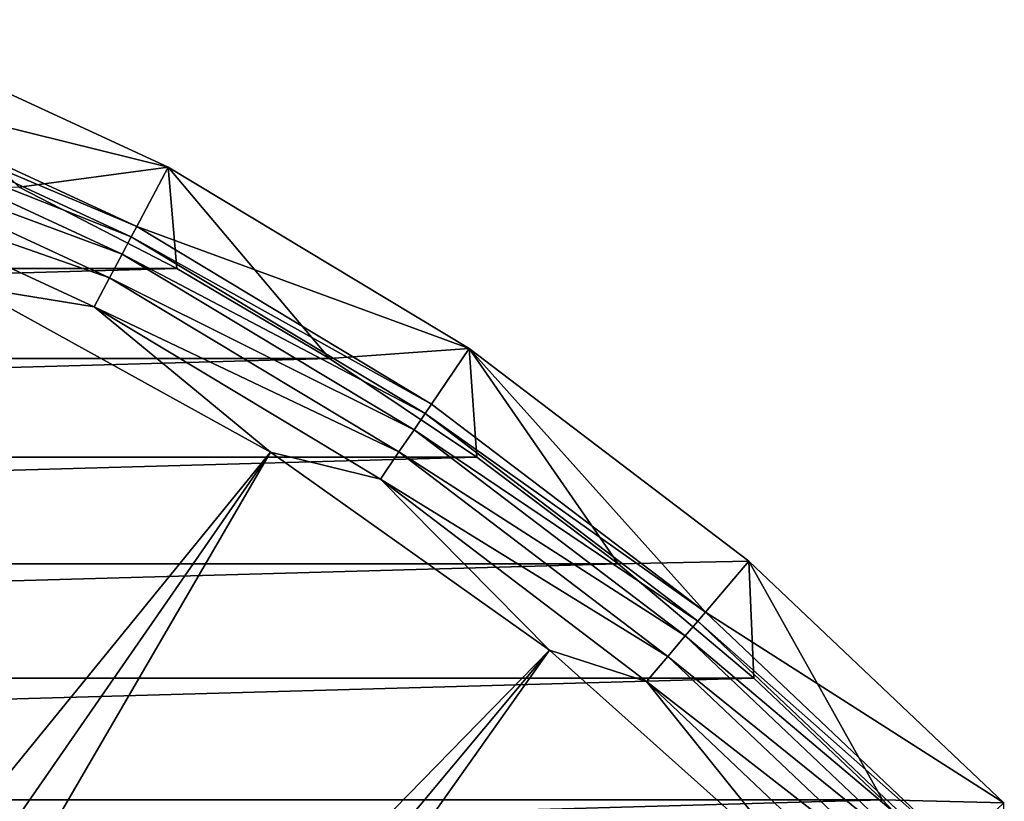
# Model space of a CAD drawing. Header units: metres. Extents: x -109 to 109, y -19 to 107.
# Tile 315 of 315: x 90.24 to 100.1, y 35.59 to 43.42. Entities that reach past the tile are written whole.
import ezdxf

# ---------------------------------------------------------------- set-up
doc = ezdxf.new("R2010")
doc.units = ezdxf.units.M
doc.layers.add('solid_21_412_310_XXX', color=7, linetype='CONTINUOUS')

msp = doc.modelspace()

# ---------------------------------------------------------------- linework, layer by layer
at = {"layer": 'solid_21_412_310_XXX'}
for points in [[(88.280647, 42.793003, 67.392159), (88.529221, 43.417667, 71.205002), (91.723099, 41.940052, 71.205002)], [(91.723099, 41.940052, 71.205002), (88.529221, 43.417667, 71.205002), (90.232361, 41.740742, 71.355003)], [(88.238159, 42.686378, 66.991409), (88.280647, 42.793003, 67.392159), (91.408363, 41.345966, 67.392159)], [(91.408363, 41.345966, 67.392159), (88.280647, 42.793003, 67.392159), (91.723099, 41.940052, 71.205002)], [(88.165504, 42.504025, 66.621765), (88.238159, 42.686378, 66.991409), (91.354599, 41.24456, 66.991409)], [(91.354599, 41.24456, 66.991409), (88.238159, 42.686378, 66.991409), (91.408363, 41.345966, 67.392159)], [(88.065964, 42.2542, 66.301064), (88.165504, 42.504025, 66.621765), (91.26265, 41.071133, 66.621765)], [(91.26265, 41.071133, 66.621765), (88.165504, 42.504025, 66.621765), (91.354599, 41.24456, 66.991409)], [(91.136681, 40.833534, 66.301064), (87.943901, 41.947842, 66.043358), (88.065964, 42.2542, 66.301064)], [(91.136681, 40.833534, 66.301064), (88.065964, 42.2542, 66.301064), (91.26265, 41.071133, 66.621765)], [(89.751732, 40.743313, 65.860069), (87.943901, 41.947842, 66.043358), (90.982216, 40.542168, 66.043358)], [(91.136681, 40.833534, 66.301064), (90.982216, 40.542168, 66.043358), (87.943901, 41.947842, 66.043358)], [(91.723099, 41.940052, 71.205002), (90.232361, 41.740742, 71.355003), (91.809135, 40.926163, 71.355003)], [(91.408363, 41.345966, 67.392159), (91.723099, 41.940052, 71.205002), (94.738823, 40.125546, 71.205002)], [(91.723099, 41.940052, 71.205002), (91.809135, 40.926163, 71.355003), (93.33857, 40.023972, 71.355003)], [(94.738823, 40.125546, 71.205002), (91.723099, 41.940052, 71.205002), (93.33857, 40.023972, 71.355003)], [(91.809135, 40.926163, 71.355003), (90.232361, 41.740742, 71.355003), (61.190849, 40.926155, 71.355003)], [(91.354599, 41.24456, 66.991409), (91.408363, 41.345966, 67.392159), (94.36129, 39.569248, 67.392159)], [(94.36129, 39.569248, 67.392159), (91.408363, 41.345966, 67.392159), (94.738823, 40.125546, 71.205002)], [(91.26265, 41.071133, 66.621765), (91.354599, 41.24456, 66.991409), (94.296875, 39.474247, 66.991409)], [(94.296875, 39.474247, 66.991409), (91.354599, 41.24456, 66.991409), (94.36129, 39.569248, 67.392159)], [(91.136681, 40.833534, 66.301064), (91.26265, 41.071133, 66.621765), (94.186722, 39.311779, 66.621765)], [(94.186722, 39.311779, 66.621765), (91.26265, 41.071133, 66.621765), (94.296875, 39.474247, 66.991409)], [(91.809135, 40.926163, 71.355003), (61.190849, 40.926155, 71.355003), (59.661415, 40.023964, 71.355003)], [(93.33857, 40.023972, 71.355003), (91.809135, 40.926163, 71.355003), (59.661415, 40.023964, 71.355003)], [(94.035805, 39.089191, 66.301064), (90.982216, 40.542168, 66.043358), (91.136681, 40.833534, 66.301064)], [(94.035805, 39.089191, 66.301064), (91.136681, 40.833534, 66.301064), (94.186722, 39.311779, 66.621765)], [(83.888542, 28.2083, 60.82386), (89.751732, 40.743313, 65.860069), (92.74939, 39.086567, 65.860069)], [(92.74939, 39.086567, 65.860069), (89.751732, 40.743313, 65.860069), (90.982216, 40.542168, 66.043358)], [(92.74939, 39.086567, 65.860069), (90.982216, 40.542168, 66.043358), (93.850731, 38.816235, 66.043358)], [(94.035805, 39.089191, 66.301064), (93.850731, 38.816235, 66.043358), (90.982216, 40.542168, 66.043358)], [(94.738823, 40.125546, 71.205002), (93.33857, 40.023972, 71.355003), (94.814476, 39.037804, 71.355003)], [(97.104813, 37.483677, 67.392159), (94.36129, 39.569248, 67.392159), (94.738823, 40.125546, 71.205002)], [(94.738823, 40.125546, 71.205002), (94.814476, 39.037804, 71.355003), (96.232925, 37.970314, 71.355003)], [(97.54023, 37.995937, 71.205002), (94.738823, 40.125546, 71.205002), (96.232925, 37.970314, 71.355003)], [(97.104813, 37.483677, 67.392159), (94.738823, 40.125546, 71.205002), (97.54023, 37.995937, 71.205002)], [(93.33857, 40.023972, 71.355003), (59.661415, 40.023964, 71.355003), (58.185493, 39.037781, 71.355003)], [(94.814476, 39.037804, 71.355003), (93.33857, 40.023972, 71.355003), (58.185493, 39.037781, 71.355003)], [(94.296875, 39.474247, 66.991409), (94.36129, 39.569248, 67.392159), (97.104813, 37.483677, 67.392159)], [(94.186722, 39.311779, 66.621765), (94.296875, 39.474247, 66.991409), (97.03051, 37.396198, 66.991409)], [(97.03051, 37.396198, 66.991409), (94.296875, 39.474247, 66.991409), (97.104813, 37.483677, 67.392159)], [(94.035805, 39.089191, 66.301064), (94.186722, 39.311779, 66.621765), (96.903427, 37.24659, 66.621765)], [(96.903427, 37.24659, 66.621765), (94.186722, 39.311779, 66.621765), (97.03051, 37.396198, 66.991409)], [(84.852623, 27.692987, 60.82386), (83.888542, 28.2083, 60.82386), (92.74939, 39.086567, 65.860069)], [(85.780937, 27.115725, 60.82386), (84.852623, 27.692987, 60.82386), (92.74939, 39.086567, 65.860069)], [(85.780937, 27.115725, 60.82386), (92.74939, 39.086567, 65.860069), (95.542702, 37.104607, 65.860069)], [(95.542702, 37.104607, 65.860069), (92.74939, 39.086567, 65.860069), (93.850731, 38.816235, 66.043358)], [(96.729332, 37.041626, 66.301064), (93.850731, 38.816235, 66.043358), (94.035805, 39.089191, 66.301064)], [(96.729332, 37.041626, 66.301064), (94.035805, 39.089191, 66.301064), (96.903427, 37.24659, 66.621765)], [(94.814476, 39.037804, 71.355003), (58.185493, 39.037781, 71.355003), (56.767059, 37.970299, 71.355003)], [(96.232925, 37.970314, 71.355003), (94.814476, 39.037804, 71.355003), (56.767059, 37.970299, 71.355003)], [(95.542702, 37.104607, 65.860069), (93.850731, 38.816235, 66.043358), (96.515839, 36.790279, 66.043358)], [(96.729332, 37.041626, 66.301064), (96.515839, 36.790279, 66.043358), (93.850731, 38.816235, 66.043358)], [(97.54023, 37.995937, 71.205002), (96.232925, 37.970314, 71.355003), (97.589584, 36.824722, 71.355003)], [(97.104813, 37.483677, 67.392159), (97.54023, 37.995937, 71.205002), (100.094788, 35.576122, 71.205002)], [(97.54023, 37.995937, 71.205002), (97.589584, 36.824722, 71.355003), (98.879234, 35.605461, 71.355003)], [(100.094788, 35.576122, 71.205002), (97.54023, 37.995937, 71.205002), (98.879234, 35.605461, 71.355003)], [(96.232925, 37.970314, 71.355003), (56.767059, 37.970299, 71.355003), (55.410389, 36.824696, 71.355003)], [(97.589584, 36.824722, 71.355003), (96.232925, 37.970314, 71.355003), (55.410389, 36.824696, 71.355003)], [(97.03051, 37.396198, 66.991409), (97.104813, 37.483677, 67.392159), (99.606758, 35.113705, 67.392159)], [(99.606758, 35.113705, 67.392159), (97.104813, 37.483677, 67.392159), (100.094788, 35.576122, 71.205002)], [(96.903427, 37.24659, 66.621765), (97.03051, 37.396198, 66.991409), (99.523438, 35.034771, 66.991409)], [(99.523438, 35.034771, 66.991409), (97.03051, 37.396198, 66.991409), (99.606758, 35.113705, 67.392159)], [(96.729332, 37.041626, 66.301064), (96.903427, 37.24659, 66.621765), (99.380928, 34.89978, 66.621765)], [(99.380928, 34.89978, 66.621765), (96.903427, 37.24659, 66.621765), (99.523438, 35.034771, 66.991409)], [(86.66951, 26.478983, 60.82386), (85.780937, 27.115725, 60.82386), (95.542702, 37.104607, 65.860069)], [(87.514534, 25.78549, 60.82386), (86.66951, 26.478983, 60.82386), (95.542702, 37.104607, 65.860069)], [(87.514534, 25.78549, 60.82386), (95.542702, 37.104607, 65.860069), (98.096542, 34.822357, 65.860069)], [(98.096542, 34.822357, 65.860069), (95.542702, 37.104607, 65.860069), (96.515839, 36.790279, 66.043358)], [(99.185684, 34.71484, 66.301064), (96.515839, 36.790279, 66.043358), (96.729332, 37.041626, 66.301064)], [(99.185684, 34.71484, 66.301064), (96.729332, 37.041626, 66.301064), (99.380928, 34.89978, 66.621765)], [(97.589584, 36.824722, 71.355003), (55.410389, 36.824696, 71.355003), (54.120739, 35.605438, 71.355003)], [(98.879234, 35.605461, 71.355003), (97.589584, 36.824722, 71.355003), (54.120739, 35.605438, 71.355003)], [(98.096542, 34.822357, 65.860069), (96.515839, 36.790279, 66.043358), (98.946266, 34.488052, 66.043358)], [(99.185684, 34.71484, 66.301064), (98.946266, 34.488052, 66.043358), (96.515839, 36.790279, 66.043358)], [(98.879234, 35.605461, 71.355003), (54.120739, 35.605438, 71.355003), (52.900799, 34.31506, 71.355003)], [(100.099182, 34.315086, 71.355003), (98.879234, 35.605461, 71.355003), (52.900799, 34.31506, 71.355003)], [(100.094788, 35.576122, 71.205002), (98.879234, 35.605461, 71.355003), (100.099182, 34.315086, 71.355003)]]:
    msp.add_3dface(points, dxfattribs=at)

doc.saveas('drawing.dxf')
